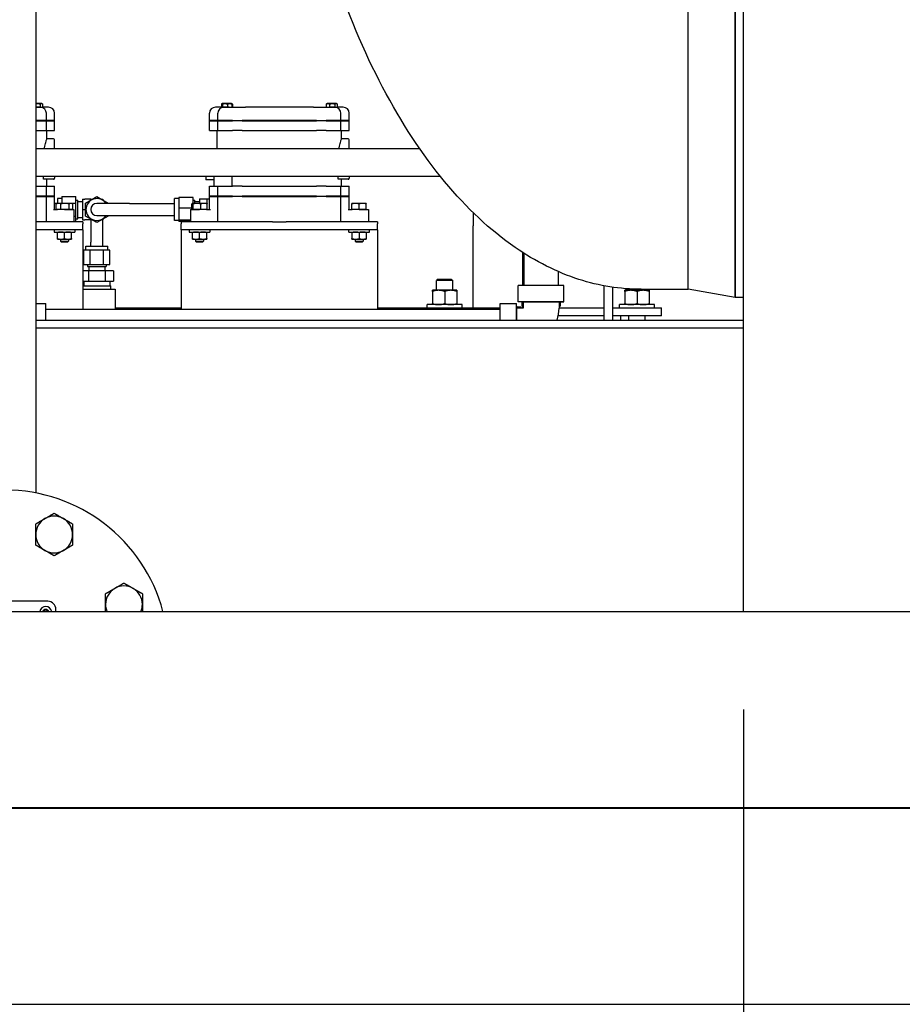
# Model space of a CAD drawing. Header units: inches. Extents: x 36 to 1719, y -84 to 1122.
# Tile 480 of 550: x 727 to 754, y 825 to 855. Entities that reach past the tile are written whole.
import ezdxf

# ---------------------------------------------------------------- set-up
doc = ezdxf.new("R2010")
doc.units = ezdxf.units.IN
doc.header["$LTSCALE"] = 48
doc.header["$MEASUREMENT"] = 0
doc.layers.add('Dimension (ANSI)', color=7, linetype='Continuous', lineweight=25)
doc.layers.add('Visible (ANSI)', color=7, linetype='Continuous', lineweight=30)
doc.styles.add('Note Text (ANSI)', font='tahoma.ttf')
doc.dimstyles.new('Architectural (ANSI)', dxfattribs={"dimscale": 48, "dimtxt": 0.125, "dimasz": 0.098425, "dimexe": 0.125, "dimexo": 0.0625, "dimgap": 0.031496, "dimtad": 0, "dimtih": 1, "dimtoh": 1, "dimdec": 4, "dimrnd": 1e-08, "dimzin": 3, "dimdsep": 46, "dimlunit": 4, "dimtxsty": 'Note Text (ANSI)', "dimcen": 0.09, "dimdle": 0.393701, "dimclrd": 256, "dimclre": 256, "dimclrt": 256, "dimadec": 0, "dimazin": 3, "dimtfac": 0.96, "dimtofl": 0, "dimtmove": 0, "dimatfit": 3, "dimfxl": 1, "dimfrac": 2, "dimtolj": 1, "dimtzin": 12, "dimlwd": -1, "dimlwe": -1, "dimarcsym": 0})

# ---------------------------------------------------------------- blocks, each defined once
blk = doc.blocks.new('*D15')
at = {"layer": 'Defpoints', "color": 0, "transparency": 16777216}
for p in [(1025.918, 851.171), (748.918, 837.215), (1025.918, 740.031)]:
    blk.add_point(p, dxfattribs=at)
at = {"layer": 'Dimension (ANSI)', "transparency": 16777216}
for p, q in [((1025.918, 848.171), (1025.918, 734.031)), ((748.918, 834.215), (748.918, 734.031)), ((753.642, 740.031), (875.572, 740.031)), ((1021.193, 740.031), (899.263, 740.031))]:
    blk.add_line(p, q, dxfattribs=at)
for points in [[(753.642, 740.818), (753.642, 739.243), (748.918, 740.031)], [(1021.193, 740.818), (1021.193, 739.243), (1025.918, 740.031)]]:
    blk.add_solid(points, dxfattribs=at)
at = {"layer": 'Dimension (ANSI)', "transparency": 16777216, "insert": (877.084, 743.156), "char_height": 6, "attachment_point": 1, "style": 'Note Text (ANSI)'}
blk.add_mtext('\\A1;23\'-1"', dxfattribs=at)
blk = doc.blocks.new('*D22')
at = {"layer": 'Defpoints', "color": 0, "transparency": 16777216}
for p in [(711.014, 998.553), (618.741, 762.991), (748.918, 762.991)]:
    blk.add_point(p, dxfattribs=at)
at = {"layer": 'Dimension (ANSI)', "transparency": 16777216}
for p, q in [((708.014, 998.553), (612.741, 998.553)), ((618.741, 993.828), (618.741, 898.072)), ((618.741, 767.716), (618.741, 887.473)), ((745.918, 762.991), (612.741, 762.991))]:
    blk.add_line(p, q, dxfattribs=at)
for points in [[(617.953, 993.828), (619.528, 993.828), (618.741, 998.553)], [(617.953, 767.716), (619.528, 767.716), (618.741, 762.991)]]:
    blk.add_solid(points, dxfattribs=at)
at = {"layer": 'Dimension (ANSI)', "transparency": 16777216, "insert": (599.018, 896.56), "char_height": 6, "attachment_point": 1, "style": 'Note Text (ANSI)'}
blk.add_mtext('\\A1;19\'-7 9/16"', dxfattribs=at)

msp = doc.modelspace()

# ---------------------------------------------------------------- linework, layer by layer
at = {"layer": 'Visible (ANSI)'}
for p, q in [((748.91768, 837.2154), (748.91768, 894.9914)), ((748.66966, 890.8039), (748.66966, 846.8039)), ((748.66966, 846.8039), (748.66966, 890.8039)), ((747.23253, 847.0539), (747.23253, 890.5539)), ((747.23253, 847.0539), (747.23253, 890.5539)), ((727.30656, 856.4239), (727.30656, 840.83282)), ((727.35609, 852.7304), (727.30656, 852.7304)), ((727.30656, 852.6164), (727.43963, 852.6164)), ((727.4497, 852.61604), (727.30656, 852.61604)), ((727.47571, 852.7304), (727.35609, 852.7304)), ((727.43963, 852.70794), (727.43963, 852.6164)), ((727.43963, 852.6164), (727.51179, 852.6164)), ((727.48985, 852.7304), (727.47571, 852.7304)), ((727.48985, 852.7304), (727.50552, 852.71473)), ((727.51179, 852.70794), (727.51179, 852.6164)), ((727.69018, 852.6164), (727.51179, 852.6164)), ((732.98939, 852.6164), (732.79518, 852.6164)), ((732.97358, 852.70794), (732.97358, 852.6164)), ((732.99507, 852.72995), (732.97985, 852.71473)), ((732.98939, 852.70794), (732.98939, 852.6164)), ((732.98939, 852.6164), (733.00253, 852.6164)), ((732.99552, 852.7304), (732.99507, 852.72995)), ((732.99596, 852.7304), (732.99552, 852.7304)), ((733.07817, 852.7304), (732.99596, 852.7304)), ((733.00253, 852.70794), (733.00253, 852.6164)), ((733.00253, 852.6164), (733.1538, 852.6164)), ((733.20599, 852.61604), (733.03566, 852.61604)), ((733.22287, 852.7304), (733.07817, 852.7304)), ((733.1538, 852.70794), (733.1538, 852.6164)), ((733.1538, 852.6164), (733.29193, 852.6164)), ((733.28581, 852.7304), (733.22287, 852.7304)), ((733.28581, 852.7304), (733.28625, 852.72995)), ((733.28625, 852.72995), (733.30147, 852.71473)), ((733.29193, 852.70794), (733.29193, 852.6164)), ((733.29193, 852.6164), (733.70432, 852.6164)), ((733.30774, 852.70794), (733.30774, 852.6164)), ((735.78105, 852.6164), (733.70432, 852.6164)), ((735.78105, 852.6164), (736.17762, 852.6164)), ((736.17762, 852.70794), (736.17762, 852.6164)), ((736.17762, 852.6164), (736.27254, 852.6164)), ((736.19956, 852.7304), (736.18389, 852.71473)), ((736.22508, 852.7304), (736.19956, 852.7304)), ((736.35609, 852.7304), (736.22508, 852.7304)), ((736.27254, 852.70794), (736.27254, 852.6164)), ((736.27254, 852.6164), (736.43963, 852.6164)), ((736.4497, 852.61604), (736.27937, 852.61604)), ((736.47571, 852.7304), (736.35609, 852.7304)), ((736.43963, 852.70794), (736.43963, 852.6164)), ((736.43963, 852.6164), (736.51179, 852.6164)), ((736.48985, 852.7304), (736.47571, 852.7304)), ((736.48985, 852.7304), (736.50552, 852.71473)), ((736.51179, 852.70794), (736.51179, 852.6164)), ((736.69018, 852.6164), (736.51179, 852.6164)), ((727.6257, 852.2094), (727.6257, 852.4289)), ((727.87768, 852.2094), (727.87768, 852.4289)), ((732.60768, 852.2094), (732.60768, 852.4289)), ((732.85966, 852.2094), (732.85966, 852.4289)), ((736.6257, 852.2094), (736.6257, 852.4289)), ((736.87768, 852.2094), (736.87768, 852.4289)), ((727.6257, 852.2094), (727.30656, 852.2094)), ((727.30656, 852.1994), (727.6257, 852.1994)), ((727.6157, 852.1994), (727.6257, 852.2094)), ((727.87768, 852.2094), (727.6257, 852.2094)), ((727.6257, 852.1994), (727.87768, 852.1994)), ((727.6257, 851.8999), (727.6257, 852.1994)), ((727.86768, 852.1994), (727.87768, 852.2094)), ((727.87768, 851.8999), (727.87768, 852.1994)), ((732.85966, 852.2094), (732.60768, 852.2094)), ((732.61768, 852.1994), (732.60768, 852.2094)), ((732.60768, 852.1994), (732.85966, 852.1994)), ((732.60768, 851.8999), (732.60768, 852.1994)), ((733.3155, 852.2094), (732.85966, 852.2094)), ((732.86966, 852.1994), (732.85966, 852.2094)), ((732.85966, 852.1994), (733.3155, 852.1994)), ((732.85966, 851.8999), (732.85966, 852.1994)), ((733.3155, 852.2094), (733.60435, 852.2094)), ((733.60435, 852.1994), (733.3155, 852.1994)), ((735.88102, 852.2094), (733.60435, 852.2094)), ((733.60435, 852.1994), (735.88102, 852.1994)), ((735.88102, 852.2094), (736.16986, 852.2094)), ((736.16986, 852.1994), (735.88102, 852.1994)), ((736.6257, 852.2094), (736.16986, 852.2094)), ((736.16986, 852.1994), (736.6257, 852.1994)), ((736.6157, 852.1994), (736.6257, 852.2094)), ((736.87768, 852.2094), (736.6257, 852.2094)), ((736.6257, 852.1994), (736.87768, 852.1994)), ((736.6257, 851.8999), (736.6257, 852.1994)), ((736.86768, 852.1994), (736.87768, 852.2094)), ((736.87768, 851.8999), (736.87768, 852.1994)), ((727.30656, 851.8999), (727.6257, 851.8999)), ((727.6257, 851.8999), (727.87768, 851.8999)), ((727.64018, 851.6484), (727.64018, 851.8999)), ((732.60768, 851.8999), (732.85966, 851.8999)), ((732.84518, 851.3439), (732.84518, 851.8999)), ((732.85966, 851.8999), (733.3155, 851.8999)), ((733.60435, 851.8999), (733.3155, 851.8999)), ((733.60435, 851.8999), (735.88102, 851.8999)), ((736.16986, 851.8999), (735.88102, 851.8999)), ((736.16986, 851.8999), (736.6257, 851.8999)), ((736.6257, 851.8999), (736.87768, 851.8999)), ((736.64018, 851.6484), (736.64018, 851.8999)), ((727.84638, 851.6484), (727.64018, 851.6484)), ((727.87768, 851.3439), (727.87768, 851.6171)), ((736.84638, 851.6484), (736.64018, 851.6484)), ((736.87768, 851.3439), (736.87768, 851.6171)), ((739.0345, 851.3439), (727.30656, 851.3439)), ((739.66089, 850.5039), (727.30656, 850.5039)), ((727.5343, 850.4132), (727.5343, 850.5039)), ((727.87768, 850.5039), (727.87768, 850.4445)), ((732.49468, 850.5039), (732.49468, 850.39765)), ((732.74268, 850.5039), (732.74268, 850.2054)), ((733.29042, 850.5039), (733.29042, 850.2054)), ((736.5343, 850.4132), (736.5343, 850.5039)), ((736.87768, 850.5039), (736.87768, 850.4445)), ((727.30656, 850.2054), (727.6257, 850.2054)), ((727.84638, 850.4132), (727.5343, 850.4132)), ((727.6257, 850.2054), (727.87768, 850.2054)), ((727.6257, 849.9024), (727.6257, 850.2054)), ((727.64018, 850.2054), (727.64018, 850.4132)), ((727.87768, 849.9024), (727.87768, 850.2054)), ((732.74268, 850.39765), (732.49468, 850.39765)), ((732.60768, 850.2054), (732.74268, 850.2054)), ((732.60768, 849.9024), (732.60768, 850.2054)), ((732.74268, 850.2054), (732.85966, 850.2054)), ((732.85966, 850.2054), (733.3155, 850.2054)), ((732.85966, 849.9024), (732.85966, 850.2054)), ((733.60435, 850.2054), (733.3155, 850.2054)), ((733.60435, 850.2054), (735.88102, 850.2054)), ((736.16986, 850.2054), (735.88102, 850.2054)), ((736.16986, 850.2054), (736.6257, 850.2054)), ((736.84638, 850.4132), (736.5343, 850.4132)), ((736.6257, 850.2054), (736.87768, 850.2054)), ((736.6257, 849.9024), (736.6257, 850.2054)), ((736.64018, 850.2054), (736.64018, 850.4132)), ((736.87768, 849.9024), (736.87768, 850.2054)), ((727.6257, 849.9024), (727.30656, 849.9024)), ((727.30656, 849.8924), (727.6257, 849.8924)), ((727.6157, 849.8924), (727.6257, 849.9024)), ((727.87768, 849.9024), (727.6257, 849.9024)), ((727.6257, 849.8924), (727.87768, 849.8924)), ((727.6257, 849.1164), (727.6257, 849.8924)), ((727.86768, 849.8924), (727.87768, 849.9024)), ((727.87768, 849.4914), (727.87768, 849.8924)), ((728.09367, 849.88861), (728.09367, 849.69001)), ((728.09367, 849.88861), (728.53068, 849.88861)), ((728.53068, 849.69001), (728.53068, 849.88861)), ((728.82368, 849.69001), (729.16768, 849.88861)), ((729.16768, 849.88861), (729.51168, 849.69001)), ((732.85966, 849.9024), (732.60768, 849.9024)), ((732.61768, 849.8924), (732.60768, 849.9024)), ((732.60768, 849.8924), (732.85966, 849.8924)), ((732.60768, 849.4914), (732.60768, 849.8924)), ((733.3155, 849.9024), (732.85966, 849.9024)), ((732.86966, 849.8924), (732.85966, 849.9024)), ((732.85966, 849.8924), (733.3155, 849.8924)), ((732.85966, 849.1164), (732.85966, 849.8924)), ((733.3155, 849.9024), (733.60435, 849.9024)), ((733.60435, 849.8924), (733.3155, 849.8924)), ((735.88102, 849.9024), (733.60435, 849.9024)), ((733.60435, 849.8924), (735.88102, 849.8924)), ((735.88102, 849.9024), (736.16986, 849.9024)), ((736.16986, 849.8924), (735.88102, 849.8924)), ((736.6257, 849.9024), (736.16986, 849.9024)), ((736.16986, 849.8924), (736.6257, 849.8924)), ((736.6157, 849.8924), (736.6257, 849.9024)), ((736.87768, 849.9024), (736.6257, 849.9024)), ((736.6257, 849.8924), (736.87768, 849.8924)), ((736.6257, 849.1164), (736.6257, 849.8924)), ((736.86768, 849.8924), (736.87768, 849.9024)), ((736.87768, 849.4914), (736.87768, 849.8924)), ((727.96031, 849.6789), (727.87768, 849.6789)), ((727.92781, 849.4914), (727.92781, 849.65984)), ((727.96118, 849.6794), (727.93575, 849.66472)), ((727.99784, 849.6794), (727.96118, 849.6794)), ((727.96768, 849.8254), (727.96768, 849.6794)), ((728.09367, 849.8254), (727.96768, 849.8254)), ((728.19406, 849.6794), (727.99784, 849.6794)), ((728.06787, 849.4914), (728.06787, 849.65984)), ((728.09367, 849.69001), (728.09367, 849.6794)), ((728.09367, 849.69001), (728.53068, 849.69001)), ((728.3764, 849.6794), (728.19406, 849.6794)), ((728.32024, 849.4914), (728.32024, 849.65984)), ((728.39918, 849.6794), (728.3764, 849.6794)), ((728.39918, 849.6794), (728.42461, 849.66472)), ((728.43255, 849.4914), (728.43255, 849.65984)), ((728.53068, 849.772), (728.58973, 849.772)), ((728.53068, 849.29279), (728.53068, 849.69001)), ((728.58973, 849.2108), (728.58973, 849.772)), ((728.58973, 849.7389), (728.72752, 849.7389)), ((728.72752, 849.804), (728.79688, 849.804)), ((728.72752, 849.804), (728.72752, 849.4914)), ((728.9872, 849.804), (728.79688, 849.804)), ((728.82368, 849.29279), (728.82368, 849.69001)), ((728.97025, 849.77462), (728.9872, 849.804)), ((728.9872, 849.804), (729.02112, 849.804)), ((730.16768, 849.6789), (729.16768, 849.6789)), ((729.31425, 849.804), (729.34816, 849.804)), ((729.34816, 849.804), (729.36512, 849.77462)), ((729.51168, 849.69001), (729.51168, 849.6789)), ((730.16768, 849.6789), (731.54268, 849.6789)), ((731.54268, 849.1574), (731.54268, 849.8254)), ((731.66867, 849.8254), (731.54268, 849.8254)), ((732.10568, 849.85319), (731.66867, 849.85319)), ((731.66867, 849.85319), (731.66867, 849.5303)), ((732.06966, 849.4914), (732.06966, 849.65984)), ((732.08618, 849.6794), (732.08366, 849.67795)), ((732.08867, 849.6794), (732.08618, 849.6794)), ((732.22544, 849.6794), (732.08867, 849.6794)), ((732.10568, 849.6794), (732.10568, 849.85319)), ((732.10568, 849.772), (732.16473, 849.772)), ((732.10768, 849.4914), (732.10768, 849.65984)), ((732.16473, 849.6794), (732.16473, 849.772)), ((732.16473, 849.7389), (732.30252, 849.7389)), ((732.44196, 849.6794), (732.22544, 849.6794)), ((732.30252, 849.82006), (732.54268, 849.82006)), ((732.30252, 849.82006), (732.30252, 849.6794)), ((732.34321, 849.4914), (732.34321, 849.65984)), ((732.52418, 849.6794), (732.44196, 849.6794)), ((732.52418, 849.6794), (732.5267, 849.67795)), ((732.5407, 849.4914), (732.5407, 849.65984)), ((732.54268, 849.52674), (732.54268, 849.82006)), ((732.60768, 849.8039), (732.54268, 849.8039)), ((737.07068, 849.6794), (736.96118, 849.6794)), ((736.96118, 849.4914), (736.96118, 849.65984)), ((737.28968, 849.6794), (737.07068, 849.6794)), ((737.18018, 849.4914), (737.18018, 849.65984)), ((737.39918, 849.6794), (737.28968, 849.6794)), ((737.39918, 849.4914), (737.39918, 849.65984)), ((727.8429, 849.4914), (727.96586, 849.4914)), ((727.99784, 849.4914), (727.92781, 849.4914)), ((727.96118, 849.4914), (727.96118, 849.4914)), ((728.18018, 849.4914), (727.96586, 849.4914)), ((728.06787, 849.4914), (727.99784, 849.4914)), ((728.19406, 849.4914), (728.06787, 849.4914)), ((728.18018, 849.4914), (728.46148, 849.4914)), ((728.32024, 849.4914), (728.19406, 849.4914)), ((728.3764, 849.4914), (728.32024, 849.4914)), ((728.43255, 849.4914), (728.3764, 849.4914)), ((728.39918, 849.4914), (728.39918, 849.4914)), ((728.46148, 849.4914), (728.46148, 849.1164)), ((728.46148, 849.29279), (728.53068, 849.29279)), ((728.53068, 849.1164), (728.53068, 849.29279)), ((728.72752, 849.4914), (728.72752, 849.1788)), ((728.72752, 849.4914), (728.79688, 849.4914)), ((728.80672, 849.4914), (728.79688, 849.4914)), ((728.80672, 849.4914), (728.82368, 849.52077)), ((728.82368, 849.46203), (728.80672, 849.4914)), ((729.16768, 849.09418), (728.82368, 849.29279)), ((729.16768, 849.3039), (730.16768, 849.3039)), ((729.51168, 849.29279), (729.16768, 849.09418)), ((729.51168, 849.3039), (729.51168, 849.29279)), ((730.16768, 849.3039), (731.54268, 849.3039)), ((732.06966, 849.5303), (731.66867, 849.5303)), ((731.66867, 849.5303), (731.66867, 849.1685)), ((732.02388, 849.4914), (732.30518, 849.4914)), ((732.02388, 849.4914), (732.02388, 849.1164)), ((732.08867, 849.4914), (732.06966, 849.4914)), ((732.08618, 849.4914), (732.08618, 849.4914)), ((732.10768, 849.4914), (732.08867, 849.4914)), ((732.22544, 849.4914), (732.10768, 849.4914)), ((732.34321, 849.4914), (732.22544, 849.4914)), ((732.5195, 849.4914), (732.30518, 849.4914)), ((732.44196, 849.4914), (732.34321, 849.4914)), ((732.5407, 849.4914), (732.44196, 849.4914)), ((732.5195, 849.4914), (732.64247, 849.4914)), ((732.52418, 849.4914), (732.52418, 849.4914)), ((732.5407, 849.52674), (732.54268, 849.52674)), ((732.54268, 849.4914), (732.54268, 849.52674)), ((736.8429, 849.4914), (736.96586, 849.4914)), ((737.07068, 849.4914), (736.96118, 849.4914)), ((736.96118, 849.4914), (736.96118, 849.4914)), ((737.18018, 849.4914), (736.96586, 849.4914)), ((737.18018, 849.4914), (737.07068, 849.4914)), ((737.18018, 849.4914), (737.46148, 849.4914)), ((737.28968, 849.4914), (737.18018, 849.4914)), ((737.39918, 849.4914), (737.28968, 849.4914)), ((737.39918, 849.4914), (737.39918, 849.4914)), ((737.46148, 849.4914), (737.46148, 849.1164)), ((740.66768, 849.39079), (740.66768, 848.9914)), ((728.74268, 849.1164), (727.30656, 849.1164)), ((728.53068, 849.2108), (728.58973, 849.2108)), ((728.58973, 849.2439), (728.72752, 849.2439)), ((728.72752, 849.1788), (728.79688, 849.1788)), ((728.74268, 849.1164), (728.74268, 849.0564)), ((728.74268, 848.8664), (728.74268, 849.0564)), ((728.9872, 849.1788), (728.79688, 849.1788)), ((728.9872, 849.1788), (728.97025, 849.20817)), ((728.98018, 849.1788), (728.98018, 848.4914)), ((729.02112, 849.1788), (728.9872, 849.1788)), ((729.34816, 849.1788), (729.31425, 849.1788)), ((729.36512, 849.20817), (729.34816, 849.1788)), ((729.35518, 848.4914), (729.35518, 849.19096)), ((731.66867, 849.1574), (731.54268, 849.1574)), ((732.02388, 849.1685), (731.66867, 849.1685)), ((731.66867, 849.1685), (731.66867, 849.1296)), ((732.02388, 849.1296), (731.66867, 849.1296)), ((734.53628, 849.1164), (731.74268, 849.1164)), ((731.74268, 849.1164), (731.74268, 849.0564)), ((731.74268, 848.8664), (731.74268, 849.0564)), ((734.53628, 849.1164), (734.94908, 849.1164)), ((737.74268, 849.1164), (734.94908, 849.1164)), ((737.74268, 849.1164), (737.74268, 849.0564)), ((737.74268, 848.8664), (737.74268, 849.0564)), ((740.66768, 846.4914), (740.66768, 848.9914)), ((728.74268, 848.8664), (727.30656, 848.8664)), ((727.86768, 848.8664), (727.86768, 848.8039)), ((727.86768, 848.8039), (728.49268, 848.8039)), ((727.96143, 848.60444), (727.96143, 848.78436)), ((728.18018, 848.60444), (728.18018, 848.78436)), ((728.39893, 848.60444), (728.39893, 848.78436)), ((728.49268, 848.8664), (728.49268, 848.8039)), ((728.74268, 848.8664), (728.74268, 848.4864)), ((737.74268, 848.8664), (731.74268, 848.8664)), ((731.74268, 848.8664), (731.74268, 848.4864)), ((731.99268, 848.8664), (731.99268, 848.8039)), ((731.99268, 848.8039), (732.61768, 848.8039)), ((732.08643, 848.60444), (732.08643, 848.78436)), ((732.30518, 848.60444), (732.30518, 848.78436)), ((732.52393, 848.60444), (732.52393, 848.78436)), ((732.61768, 848.8664), (732.61768, 848.8039)), ((736.86768, 848.8039), (736.86768, 848.8664)), ((736.86768, 848.8039), (737.49268, 848.8039)), ((736.96143, 848.78436), (736.96143, 848.60444)), ((737.18018, 848.78436), (737.18018, 848.60444)), ((737.39893, 848.78436), (737.39893, 848.60444)), ((737.49268, 848.8039), (737.49268, 848.8664)), ((737.74268, 848.8664), (737.74268, 848.4864)), ((727.96143, 848.5849), (728.07081, 848.5849)), ((728.05518, 848.5849), (728.05518, 848.52115)), ((728.05518, 848.52115), (728.30518, 848.52115)), ((728.08585, 848.4914), (728.05518, 848.52115)), ((728.07081, 848.5849), (728.28956, 848.5849)), ((728.27451, 848.4914), (728.08585, 848.4914)), ((728.27451, 848.4914), (728.30518, 848.52115)), ((728.28956, 848.5849), (728.39893, 848.5849)), ((728.30518, 848.5849), (728.30518, 848.52115)), ((728.74268, 848.4864), (728.74268, 846.4489)), ((728.83368, 848.3764), (729.50168, 848.3764)), ((728.83368, 848.25041), (728.83368, 848.3764)), ((728.98018, 848.3764), (728.98018, 848.4914)), ((729.35518, 848.3764), (729.35518, 848.4914)), ((729.50168, 848.25041), (729.50168, 848.3764)), ((731.74268, 848.4864), (731.74268, 846.4489)), ((732.08643, 848.5849), (732.19581, 848.5849)), ((732.18018, 848.5849), (732.18018, 848.52115)), ((732.18018, 848.52115), (732.43018, 848.52115)), ((732.21085, 848.4914), (732.18018, 848.52115)), ((732.19581, 848.5849), (732.41456, 848.5849)), ((732.39951, 848.4914), (732.21085, 848.4914)), ((732.39951, 848.4914), (732.43018, 848.52115)), ((732.41456, 848.5849), (732.52393, 848.5849)), ((732.43018, 848.5849), (732.43018, 848.52115)), ((736.96143, 848.5849), (737.07081, 848.5849)), ((737.05518, 848.5849), (737.05518, 848.52115)), ((737.05518, 848.52115), (737.30518, 848.52115)), ((737.08585, 848.4914), (737.05518, 848.52115)), ((737.07081, 848.5849), (737.28956, 848.5849)), ((737.27451, 848.4914), (737.08585, 848.4914)), ((737.27451, 848.4914), (737.30518, 848.52115)), ((737.28956, 848.5849), (737.39893, 848.5849)), ((737.30518, 848.5849), (737.30518, 848.52115)), ((737.74268, 848.4864), (737.74268, 846.4489)), ((728.77046, 847.8134), (728.77046, 848.25041)), ((728.96907, 848.25041), (728.77046, 848.25041)), ((728.96907, 847.8134), (728.96907, 848.25041)), ((729.36629, 848.25041), (728.96907, 848.25041)), ((729.5649, 848.25041), (729.36629, 848.25041)), ((729.36629, 847.8134), (729.36629, 848.25041)), ((729.5649, 847.8134), (729.5649, 848.25041)), ((742.16768, 848.18449), (742.16768, 847.1739)), ((742.21156, 848.15642), (742.21156, 847.1739)), ((728.77046, 847.8134), (728.96907, 847.8134)), ((728.88708, 847.8134), (728.88708, 847.75435)), ((728.96907, 847.8134), (729.36629, 847.8134)), ((729.36629, 847.8134), (729.5649, 847.8134)), ((729.44828, 847.8134), (729.44828, 847.75435)), ((728.91509, 847.61656), (728.74268, 847.61656)), ((728.88708, 847.75435), (729.44828, 847.75435)), ((728.91509, 847.61656), (728.91509, 847.3064)), ((729.42027, 847.61656), (728.91509, 847.61656)), ((728.92018, 847.75435), (728.92018, 847.61656)), ((729.41518, 847.75435), (729.41518, 847.61656)), ((729.42027, 847.61656), (729.42027, 847.3064)), ((729.67286, 847.61656), (729.42027, 847.61656)), ((729.67286, 847.61656), (729.67286, 847.3064)), ((743.26156, 847.59607), (743.26156, 847.1739)), ((728.74268, 847.3064), (728.91509, 847.3064)), ((728.77118, 847.3064), (728.77118, 847.1634)), ((728.91509, 847.3064), (729.42027, 847.3064)), ((729.42027, 847.3064), (729.67286, 847.3064)), ((729.56418, 847.3064), (729.56418, 847.1634)), ((739.58987, 847.3664), (739.54268, 847.32062)), ((740.04268, 847.32062), (739.54268, 847.32062)), ((739.54268, 847.0232), (739.54268, 847.32062)), ((739.58987, 847.3664), (739.99549, 847.3664)), ((739.99549, 847.3664), (740.04268, 847.32062)), ((740.04268, 847.0232), (740.04268, 847.32062)), ((743.43706, 847.1739), (742.03606, 847.1739)), ((742.03606, 846.6739), (742.03606, 847.1739)), ((743.43706, 846.6739), (743.43706, 847.1739)), ((728.74268, 847.1634), (729.59691, 847.1634)), ((728.74268, 847.0564), (729.72768, 847.0564)), ((729.59356, 847.0564), (729.59691, 847.1634)), ((729.72768, 847.0564), (729.72768, 846.4489)), ((739.60518, 847.0232), (739.41768, 847.0232)), ((739.41768, 846.9897), (739.41768, 846.61869)), ((739.98018, 847.0232), (739.60518, 847.0232)), ((739.79268, 846.9897), (739.79268, 846.61869)), ((740.16768, 847.0232), (739.98018, 847.0232)), ((740.16768, 846.9897), (740.16768, 846.61869)), ((744.66768, 846.1164), (744.66768, 847.15969)), ((744.91768, 847.11781), (744.91768, 846.1164)), ((745.48018, 847.0232), (745.29268, 847.0232)), ((745.29268, 846.9897), (745.29268, 846.61869)), ((745.41768, 847.0232), (745.41768, 847.06563)), ((745.85518, 847.0232), (745.48018, 847.0232)), ((745.66768, 846.9897), (745.66768, 846.61869)), ((745.79268, 847.0539), (747.23253, 847.0539)), ((746.04268, 847.0232), (745.85518, 847.0232)), ((745.91768, 847.0232), (745.91768, 847.0539)), ((746.04268, 846.9897), (746.04268, 846.61869)), ((748.66966, 846.8039), (747.23253, 847.0539)), ((727.30656, 846.6244), (727.60656, 846.6244)), ((727.60656, 846.1164), (727.60656, 846.6244)), ((740.32393, 846.5852), (739.26143, 846.5852)), ((739.26143, 846.4914), (739.26143, 846.5852)), ((740.32393, 846.4914), (740.32393, 846.5852)), ((741.48656, 846.1164), (741.48656, 846.6244)), ((741.48656, 846.6244), (741.98656, 846.6244)), ((741.98656, 846.1164), (741.98656, 846.6244)), ((742.00056, 846.4749), (741.98656, 846.6244)), ((743.43706, 846.6739), (742.03606, 846.6739)), ((742.18556, 846.6599), (742.03606, 846.6739)), ((742.14806, 846.66341), (742.14806, 846.5439)), ((743.28756, 846.6599), (742.18556, 846.6599)), ((742.18556, 846.6599), (742.18556, 846.4749)), ((743.28756, 846.6599), (743.43706, 846.6739)), ((743.28756, 846.6599), (743.28756, 846.4749)), ((743.32506, 846.66341), (743.32506, 846.5439)), ((746.19893, 846.5852), (745.13643, 846.5852)), ((745.13643, 846.4914), (745.13643, 846.5852)), ((746.19893, 846.4914), (746.19893, 846.5852)), ((748.91768, 846.8039), (748.66966, 846.8039)), ((727.60656, 846.4489), (741.48656, 846.4489)), ((729.72768, 846.4914), (731.74268, 846.4914)), ((737.74268, 846.4914), (741.48656, 846.4914)), ((742.11656, 846.5124), (741.99705, 846.5124)), ((742.00056, 846.1164), (742.00056, 846.4749)), ((742.18556, 846.4749), (742.00056, 846.4749)), ((742.11656, 846.5124), (742.11656, 846.4749)), ((742.12017, 846.4749), (742.11656, 846.5124)), ((742.11858, 846.4914), (742.18556, 846.4914)), ((742.14806, 846.5439), (742.18556, 846.5439)), ((742.18556, 846.54029), (742.14806, 846.5439)), ((742.16768, 846.54201), (742.16768, 846.4914)), ((743.28756, 846.5439), (743.32506, 846.5439)), ((743.28756, 846.54029), (743.32506, 846.5439)), ((743.28756, 846.4914), (744.66768, 846.4914)), ((744.91768, 846.4914), (746.41768, 846.4914)), ((746.41768, 846.2414), (746.41768, 846.4914)), ((727.30656, 846.1164), (748.91768, 846.1164)), ((744.66768, 846.2414), (743.26254, 846.2414)), ((746.41768, 846.2414), (744.91768, 846.2414)), ((745.16768, 846.2414), (745.16768, 846.1164)), ((745.41768, 846.1164), (745.41768, 846.2414)), ((745.91768, 846.1164), (745.91768, 846.2414)), ((748.91768, 845.8664), (727.30656, 845.8664)), ((727.66906, 837.5239), (725.04406, 837.5239)), ((727.91906, 837.2154), (727.91906, 837.2739)), ((721.34068, 837.2154), (780.35418, 837.2154)), ((721.34068, 831.2279), (780.35418, 831.2279)), ((721.34068, 831.2029), (780.35418, 831.2029)), ((721.34068, 825.2154), (780.35418, 825.2154))]:
    msp.add_line(p, q, dxfattribs=at)
for centre, radius, start, end in [((727.4382, 852.4289), 0.1875, 0, 86.483652), ((727.69018, 852.4289), 0.1875, 0, 90), ((732.79518, 852.4289), 0.1875, 90, 180), ((733.04716, 852.4289), 0.1875, 93.516348, 180), ((736.4382, 852.4289), 0.1875, 0, 86.483652), ((736.69018, 852.4289), 0.1875, 0, 90), ((727.84638, 851.6171), 0.0313, 0, 90), ((736.84638, 851.6171), 0.0313, 0, 90), ((727.84638, 850.4445), 0.0313, 270, 0), ((736.84638, 850.4445), 0.0313, 270, 0), ((729.16768, 849.4914), 0.334, 34.151097, 325.848903), ((729.16768, 849.4914), 0.1875, 90, 270), ((742.18556, 846.4749), 1.102, 341.015182, 0), ((726.35656, 835.9239), 5, 14.969214, 165.030786), ((727.86433, 839.56398), 0.5625, 120, 180), ((727.86433, 839.56398), 0.5625, 60, 120), ((727.86433, 839.56398), 0.5625, 0, 60), ((727.86433, 839.56398), 0.5625, 180, 240), ((727.86433, 839.56398), 0.5625, 300, 0), ((727.86433, 839.56398), 0.5625, 240, 300), ((729.99665, 837.43167), 0.5625, 120, 180), ((729.99665, 837.43167), 0.5625, 60, 120), ((729.99665, 837.43167), 0.5625, 0, 60), ((727.60656, 837.1739), 0.1875, 12.787358, 167.212642), ((727.60656, 837.1739), 0.1005, 24.389361, 155.610639), ((727.60656, 837.1739), 0.078, 32.144157, 147.855843), ((727.66906, 837.2739), 0.25, 0, 90), ((729.99665, 837.43167), 0.5625, 180, 202.611762), ((729.99665, 837.43167), 0.5625, 337.388238, 0)]:
    msp.add_arc(centre, radius, start, end, dxfattribs=at)
for points, knots in [([(745.79268, 847.0539), (745.15371, 847.0539), (744.51513, 847.15678), (743.22154, 847.5736), (742.56931, 847.90265), (741.18203, 848.85883), (740.46089, 849.53619), (739.10263, 851.17503), (738.46821, 852.14445), (737.32546, 854.31584), (736.81723, 855.51791), (736.31884, 856.99373), (736.25827, 857.1792), (736.19917, 857.3664)], [0, 0, 0, 0, 0.15974213, 0.15974213, 0.33187701, 0.33187701, 0.5428347, 0.5428347, 0.759799, 0.759799, 0.9767633, 0.9767633, 1.00760099, 1.00760099, 1.00760099, 1.00760099]), ([(727.4269, 852.61604), (727.42461, 852.61605), (727.42217, 852.61606), (727.41534, 852.61613), (727.41071, 852.61621), (727.40158, 852.61635), (727.39719, 852.6164), (727.39263, 852.6164)], [0.6262353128, 0.6262353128, 0.6262353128, 0.6262353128, 0.6447699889, 0.6447699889, 0.6752607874, 0.6752607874, 0.7010052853, 0.7010052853, 0.7010052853, 0.7010052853]), ([(733.09273, 852.6164), (733.09207, 852.6164), (733.09141, 852.6164), (733.08423, 852.61637), (733.07809, 852.61626), (733.06835, 852.61611), (733.06453, 852.61607), (733.06015, 852.61605), (733.05929, 852.61604), (733.05846, 852.61604)], [0.5508996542, 0.5508996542, 0.5508996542, 0.5508996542, 0.5546878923, 0.5546878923, 0.5922976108, 0.5922976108, 0.6194900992, 0.6194900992, 0.6262353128, 0.6262353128, 0.6262353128, 0.6262353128]), ([(733.20599, 852.61604), (733.20887, 852.61605), (733.21163, 852.61606), (733.21859, 852.61613), (733.22254, 852.61621), (733.22907, 852.61635), (733.23174, 852.6164), (733.23408, 852.6164)], [0.6262353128, 0.6262353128, 0.6262353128, 0.6262353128, 0.644769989, 0.644769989, 0.6752607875, 0.6752607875, 0.7010052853, 0.7010052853, 0.7010052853, 0.7010052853]), ([(736.25128, 852.6164), (736.25162, 852.6164), (736.25197, 852.6164), (736.25584, 852.61637), (736.26005, 852.61626), (736.26838, 852.61611), (736.27219, 852.61607), (736.27729, 852.61605), (736.27832, 852.61604), (736.27937, 852.61604)], [0.5508996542, 0.5508996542, 0.5508996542, 0.5508996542, 0.5546878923, 0.5546878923, 0.5922976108, 0.5922976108, 0.6194900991, 0.6194900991, 0.6262353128, 0.6262353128, 0.6262353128, 0.6262353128]), ([(736.4269, 852.61604), (736.42461, 852.61605), (736.42217, 852.61606), (736.41534, 852.61613), (736.41071, 852.61621), (736.40158, 852.61635), (736.39719, 852.6164), (736.39263, 852.6164)], [0.6262353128, 0.6262353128, 0.6262353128, 0.6262353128, 0.6447699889, 0.6447699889, 0.6752607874, 0.6752607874, 0.7010052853, 0.7010052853, 0.7010052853, 0.7010052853]), ([(727.56274, 851.34389), (727.56446, 851.35366), (727.56622, 851.36324), (727.57451, 851.40658), (727.58139, 851.43775), (727.5946, 851.49291), (727.60141, 851.51884), (727.61413, 851.56462), (727.62004, 851.58449), (727.62985, 851.61648), (727.63374, 851.62862), (727.63891, 851.64458), (727.64018, 851.6484), (727.64018, 851.6484)], [-8.82475816, -8.82475816, -8.82475816, -8.82475816, -8.7416591, -8.7416591, -8.44014922, -8.44014922, -8.1387723, -8.1387723, -7.83739539, -7.83739539, -7.53601848, -7.53601848, -7.23464156, -7.23464156, -7.23464156, -7.23464156]), ([(736.56274, 851.34389), (736.56446, 851.35366), (736.56622, 851.36324), (736.57451, 851.40658), (736.58139, 851.43775), (736.5946, 851.49291), (736.60141, 851.51884), (736.61413, 851.56462), (736.62004, 851.58449), (736.62985, 851.61648), (736.63374, 851.62862), (736.63891, 851.64458), (736.64018, 851.6484), (736.64018, 851.6484)], [-8.82475816, -8.82475816, -8.82475816, -8.82475816, -8.7416591, -8.7416591, -8.44014922, -8.44014922, -8.1387723, -8.1387723, -7.83739539, -7.83739539, -7.53601848, -7.53601848, -7.23464156, -7.23464156, -7.23464156, -7.23464156])]:
    msp.add_open_spline(points, degree=3, knots=knots, dxfattribs=at)
for points, weights in [([(727.30656, 852.72213), (727.33201, 852.7304), (727.35609, 852.7304)], [1.48601912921, 1.52833510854, 1.52833510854]), ([(727.35609, 852.7304), (727.39486, 852.7304), (727.43963, 852.70794)], [1.52833510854, 1.52833510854, 1.41860558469]), ([(727.43963, 852.70794), (727.45896, 852.7304), (727.47571, 852.7304)], [1.41860558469, 1.52833510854, 1.52833510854]), ([(727.47571, 852.7304), (727.49245, 852.7304), (727.51179, 852.70794)], [1.52833510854, 1.52833510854, 1.41860558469]), ([(732.97358, 852.70794), (732.98314, 852.71639), (732.99193, 852.72157)], [1.41860558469, 1.45797452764, 1.48321861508]), ([(732.97985, 852.71473), (732.97678, 852.71166), (732.97358, 852.70794)], [1.45007010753, 1.43566374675, 1.41860558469]), ([(732.98939, 852.70794), (732.99291, 852.7304), (732.99596, 852.7304)], [1.41860558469, 1.52833510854, 1.52833510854]), ([(732.99596, 852.7304), (732.99901, 852.7304), (733.00253, 852.70794)], [1.52833510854, 1.52833510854, 1.41860558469]), ([(733.00253, 852.70794), (733.04307, 852.7304), (733.07817, 852.7304)], [1.41860558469, 1.52833510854, 1.52833510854]), ([(733.07817, 852.7304), (733.11327, 852.7304), (733.1538, 852.70794)], [1.52833510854, 1.52833510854, 1.41860558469]), ([(733.1538, 852.70794), (733.19082, 852.7304), (733.22287, 852.7304)], [1.41860558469, 1.52833510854, 1.52833510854]), ([(733.22287, 852.7304), (733.25492, 852.7304), (733.29193, 852.70794)], [1.52833510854, 1.52833510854, 1.41860558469]), ([(733.29193, 852.70794), (733.28889, 852.72731), (733.28625, 852.72995)], [1.41860558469, 1.512252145, 1.52597784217]), ([(733.28841, 852.72528), (733.29755, 852.71978), (733.30774, 852.70794)], [1.50184542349, 1.47442128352, 1.41860558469]), ([(736.17762, 852.70794), (736.20306, 852.7304), (736.22508, 852.7304)], [1.41860558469, 1.52833510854, 1.52833510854]), ([(736.18389, 852.71473), (736.18082, 852.71166), (736.17762, 852.70794)], [1.45007010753, 1.43566374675, 1.41860558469]), ([(736.22508, 852.7304), (736.24711, 852.7304), (736.27254, 852.70794)], [1.52833510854, 1.52833510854, 1.41860558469]), ([(736.27254, 852.70794), (736.31731, 852.7304), (736.35609, 852.7304)], [1.41860558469, 1.52833510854, 1.52833510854]), ([(736.35609, 852.7304), (736.39486, 852.7304), (736.43963, 852.70794)], [1.52833510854, 1.52833510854, 1.41860558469]), ([(736.43963, 852.70794), (736.45896, 852.7304), (736.47571, 852.7304)], [1.41860558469, 1.52833510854, 1.52833510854]), ([(736.47571, 852.7304), (736.49245, 852.7304), (736.51179, 852.70794)], [1.52833510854, 1.52833510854, 1.41860558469]), ([(727.99784, 849.6794), (727.96534, 849.6794), (727.92781, 849.65984)], [1, 1.0379548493, 1]), ([(727.92781, 849.65984), (727.93185, 849.66247), (727.93575, 849.66472)], [1, 1.00493206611, 1.00858233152]), ([(728.06787, 849.65984), (728.03034, 849.6794), (727.99784, 849.6794)], [1, 1.0379548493, 1]), ([(728.19406, 849.6794), (728.1355, 849.6794), (728.06787, 849.65984)], [1, 1.0379548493, 1]), ([(728.32024, 849.65984), (728.25262, 849.6794), (728.19406, 849.6794)], [1, 1.0379548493, 1]), ([(728.3764, 849.6794), (728.35034, 849.6794), (728.32024, 849.65984)], [1, 1.0379548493, 1]), ([(728.43255, 849.65984), (728.40246, 849.6794), (728.3764, 849.6794)], [1, 1.0379548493, 1]), ([(732.08867, 849.6794), (732.07985, 849.6794), (732.06966, 849.65984)], [1, 1.0379548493, 1]), ([(732.10768, 849.65984), (732.0975, 849.6794), (732.08867, 849.6794)], [1, 1.0379548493, 1]), ([(732.22544, 849.6794), (732.17079, 849.6794), (732.10768, 849.65984)], [1, 1.0379548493, 1]), ([(732.34321, 849.65984), (732.2801, 849.6794), (732.22544, 849.6794)], [1, 1.0379548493, 1]), ([(732.44196, 849.6794), (732.39613, 849.6794), (732.34321, 849.65984)], [1, 1.0379548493, 1]), ([(732.5407, 849.65984), (732.48778, 849.6794), (732.44196, 849.6794)], [1, 1.0379548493, 1]), ([(732.5267, 849.67795), (732.53324, 849.67417), (732.5407, 849.65984)], [1.01512443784, 1.02752843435, 1]), ([(736.96118, 849.65984), (736.96118, 849.6794), (736.96118, 849.6794)], [1, 1.0379548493, 1]), ([(737.07068, 849.6794), (737.01986, 849.6794), (736.96118, 849.65984)], [1, 1.0379548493, 1]), ([(737.18018, 849.65984), (737.1215, 849.6794), (737.07068, 849.6794)], [1, 1.0379548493, 1]), ([(737.28968, 849.6794), (737.23886, 849.6794), (737.18018, 849.65984)], [1, 1.0379548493, 1]), ([(737.39918, 849.65984), (737.3405, 849.6794), (737.28968, 849.6794)], [1, 1.0379548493, 1]), ([(737.39918, 849.6794), (737.39918, 849.6794), (737.39918, 849.65984)], [1, 1.0379548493, 1]), ([(727.96143, 848.78436), (727.96143, 848.8039), (727.96143, 848.8039)], [1, 1.0379548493, 1]), ([(728.07081, 848.8039), (728.02005, 848.8039), (727.96143, 848.78436)], [1, 1.0379548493, 1]), ([(728.18018, 848.78436), (728.12157, 848.8039), (728.07081, 848.8039)], [1, 1.0379548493, 1]), ([(728.28956, 848.8039), (728.2388, 848.8039), (728.18018, 848.78436)], [1, 1.0379548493, 1]), ([(728.39893, 848.78436), (728.34032, 848.8039), (728.28956, 848.8039)], [1, 1.0379548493, 1]), ([(728.39893, 848.8039), (728.39893, 848.8039), (728.39893, 848.78436)], [1, 1.0379548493, 1]), ([(732.08643, 848.78436), (732.08643, 848.8039), (732.08643, 848.8039)], [1, 1.0379548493, 1]), ([(732.19581, 848.8039), (732.14505, 848.8039), (732.08643, 848.78436)], [1, 1.0379548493, 1]), ([(732.30518, 848.78436), (732.24657, 848.8039), (732.19581, 848.8039)], [1, 1.0379548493, 1]), ([(732.41456, 848.8039), (732.3638, 848.8039), (732.30518, 848.78436)], [1, 1.0379548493, 1]), ([(732.52393, 848.78436), (732.46532, 848.8039), (732.41456, 848.8039)], [1, 1.0379548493, 1]), ([(732.52393, 848.8039), (732.52393, 848.8039), (732.52393, 848.78436)], [1, 1.0379548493, 1]), ([(736.96143, 848.78436), (736.96143, 848.8039), (736.96143, 848.8039)], [1, 1.0379548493, 1]), ([(737.07081, 848.8039), (737.02005, 848.8039), (736.96143, 848.78436)], [1, 1.0379548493, 1]), ([(737.18018, 848.78436), (737.12157, 848.8039), (737.07081, 848.8039)], [1, 1.0379548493, 1]), ([(737.28956, 848.8039), (737.2388, 848.8039), (737.18018, 848.78436)], [1, 1.0379548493, 1]), ([(737.39893, 848.78436), (737.34032, 848.8039), (737.28956, 848.8039)], [1, 1.0379548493, 1]), ([(737.39893, 848.8039), (737.39893, 848.8039), (737.39893, 848.78436)], [1, 1.0379548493, 1]), ([(727.96143, 848.60444), (728.02005, 848.5849), (728.07081, 848.5849)], [1, 1.0379548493, 1]), ([(727.96143, 848.5849), (727.96143, 848.5849), (727.96143, 848.60444)], [1, 1.0379548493, 1]), ([(728.07081, 848.5849), (728.12157, 848.5849), (728.18018, 848.60444)], [1, 1.0379548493, 1]), ([(728.18018, 848.60444), (728.2388, 848.5849), (728.28956, 848.5849)], [1, 1.0379548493, 1]), ([(728.28956, 848.5849), (728.34032, 848.5849), (728.39893, 848.60444)], [1, 1.0379548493, 1]), ([(728.39893, 848.60444), (728.39893, 848.5849), (728.39893, 848.5849)], [1, 1.0379548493, 1]), ([(732.08643, 848.60444), (732.14505, 848.5849), (732.19581, 848.5849)], [1, 1.0379548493, 1]), ([(732.08643, 848.5849), (732.08643, 848.5849), (732.08643, 848.60444)], [1, 1.0379548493, 1]), ([(732.19581, 848.5849), (732.24657, 848.5849), (732.30518, 848.60444)], [1, 1.0379548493, 1]), ([(732.30518, 848.60444), (732.3638, 848.5849), (732.41456, 848.5849)], [1, 1.0379548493, 1]), ([(732.41456, 848.5849), (732.46532, 848.5849), (732.52393, 848.60444)], [1, 1.0379548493, 1]), ([(732.52393, 848.60444), (732.52393, 848.5849), (732.52393, 848.5849)], [1, 1.0379548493, 1]), ([(736.96143, 848.60444), (737.02005, 848.5849), (737.07081, 848.5849)], [1, 1.0379548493, 1]), ([(736.96143, 848.5849), (736.96143, 848.5849), (736.96143, 848.60444)], [1, 1.0379548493, 1]), ([(737.07081, 848.5849), (737.12157, 848.5849), (737.18018, 848.60444)], [1, 1.0379548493, 1]), ([(737.18018, 848.60444), (737.2388, 848.5849), (737.28956, 848.5849)], [1, 1.0379548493, 1]), ([(737.28956, 848.5849), (737.34032, 848.5849), (737.39893, 848.60444)], [1, 1.0379548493, 1]), ([(737.39893, 848.60444), (737.39893, 848.5849), (737.39893, 848.5849)], [1, 1.0379548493, 1]), ([(739.41768, 846.9897), (739.41768, 847.0232), (739.41768, 847.0232)], [1, 1.0379548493, 1]), ([(739.60518, 847.0232), (739.51816, 847.0232), (739.41768, 846.9897)], [1, 1.0379548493, 1]), ([(739.79268, 846.9897), (739.6922, 847.0232), (739.60518, 847.0232)], [1, 1.0379548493, 1]), ([(739.98018, 847.0232), (739.89316, 847.0232), (739.79268, 846.9897)], [1, 1.0379548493, 1]), ([(740.16768, 846.9897), (740.0672, 847.0232), (739.98018, 847.0232)], [1, 1.0379548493, 1]), ([(740.16768, 847.0232), (740.16768, 847.0232), (740.16768, 846.9897)], [1, 1.0379548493, 1]), ([(745.29268, 846.9897), (745.29268, 847.0232), (745.29268, 847.0232)], [1, 1.0379548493, 1]), ([(745.48018, 847.0232), (745.39316, 847.0232), (745.29268, 846.9897)], [1, 1.0379548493, 1]), ([(745.66768, 846.9897), (745.5672, 847.0232), (745.48018, 847.0232)], [1, 1.0379548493, 1]), ([(745.85518, 847.0232), (745.76816, 847.0232), (745.66768, 846.9897)], [1, 1.0379548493, 1]), ([(746.04268, 846.9897), (745.9422, 847.0232), (745.85518, 847.0232)], [1, 1.0379548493, 1]), ([(746.04268, 847.0232), (746.04268, 847.0232), (746.04268, 846.9897)], [1, 1.0379548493, 1]), ([(739.41768, 846.61869), (739.51816, 846.5852), (739.60518, 846.5852)], [1, 1.0379548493, 1]), ([(739.41768, 846.5852), (739.41768, 846.5852), (739.41768, 846.61869)], [1, 1.0379548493, 1]), ([(739.60518, 846.5852), (739.6922, 846.5852), (739.79268, 846.61869)], [1, 1.0379548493, 1]), ([(739.79268, 846.61869), (739.89316, 846.5852), (739.98018, 846.5852)], [1, 1.0379548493, 1]), ([(739.98018, 846.5852), (740.0672, 846.5852), (740.16768, 846.61869)], [1, 1.0379548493, 1]), ([(740.16768, 846.61869), (740.16768, 846.5852), (740.16768, 846.5852)], [1, 1.0379548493, 1]), ([(745.29268, 846.61869), (745.39316, 846.5852), (745.48018, 846.5852)], [1, 1.0379548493, 1]), ([(745.29268, 846.5852), (745.29268, 846.5852), (745.29268, 846.61869)], [1, 1.0379548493, 1]), ([(745.48018, 846.5852), (745.5672, 846.5852), (745.66768, 846.61869)], [1, 1.0379548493, 1]), ([(745.66768, 846.61869), (745.76816, 846.5852), (745.85518, 846.5852)], [1, 1.0379548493, 1]), ([(745.85518, 846.5852), (745.9422, 846.5852), (746.04268, 846.61869)], [1, 1.0379548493, 1]), ([(746.04268, 846.61869), (746.04268, 846.5852), (746.04268, 846.5852)], [1, 1.0379548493, 1]), ([(727.30183, 839.88874), (727.45255, 839.97576), (727.58308, 840.05112)], [1, 1.0379548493, 1]), ([(727.58308, 840.05112), (727.71361, 840.12648), (727.86433, 840.2135)], [1, 1.0379548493, 1]), ([(727.86433, 840.2135), (728.01505, 840.12648), (728.14558, 840.05112)], [1, 1.0379548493, 1]), ([(728.14558, 840.05112), (728.27611, 839.97576), (728.42683, 839.88874)], [1, 1.0379548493, 1]), ([(727.30183, 839.56398), (727.30183, 839.7147), (727.30183, 839.88874)], [1, 1.0379548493, 1]), ([(728.42683, 839.88874), (728.42683, 839.7147), (728.42683, 839.56398)], [1, 1.0379548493, 1]), ([(727.30183, 839.23922), (727.30183, 839.41326), (727.30183, 839.56398)], [1, 1.0379548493, 1]), ([(728.42683, 839.56398), (728.42683, 839.41326), (728.42683, 839.23922)], [1, 1.0379548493, 1]), ([(727.58308, 839.07684), (727.45255, 839.1522), (727.30183, 839.23922)], [1, 1.0379548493, 1]), ([(727.86433, 838.91446), (727.71361, 839.00148), (727.58308, 839.07684)], [1, 1.0379548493, 1]), ([(728.14558, 839.07684), (728.01505, 839.00148), (727.86433, 838.91446)], [1, 1.0379548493, 1]), ([(728.42683, 839.23922), (728.27611, 839.1522), (728.14558, 839.07684)], [1, 1.0379548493, 1]), ([(729.43415, 837.75643), (729.58487, 837.84345), (729.7154, 837.91881)], [1, 1.0379548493, 1]), ([(729.7154, 837.91881), (729.84592, 837.99417), (729.99665, 838.08119)], [1, 1.0379548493, 1]), ([(729.99665, 838.08119), (730.14737, 837.99417), (730.2779, 837.91881)], [1, 1.0379548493, 1]), ([(730.2779, 837.91881), (730.40842, 837.84345), (730.55915, 837.75643)], [1, 1.0379548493, 1]), ([(729.43415, 837.43167), (729.43415, 837.58239), (729.43415, 837.75643)], [1, 1.0379548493, 1]), ([(730.55915, 837.75643), (730.55915, 837.58239), (730.55915, 837.43167)], [1, 1.0379548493, 1]), ([(729.43415, 837.2154), (729.43415, 837.32726), (729.43415, 837.43167)], [1.01638633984, 1.02598970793, 1]), ([(730.55915, 837.43167), (730.55915, 837.32726), (730.55915, 837.2154)], [1, 1.02598970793, 1.01638633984])]:
    msp.add_rational_spline(points, weights, degree=2, dxfattribs=at)

# ---------------------------------------------------------------- dimensions: what is measured, and where the dimension line sits
at = {"layer": 'Dimension (ANSI)'}
dim = msp.add_linear_dim(base=(618.7408, 762.9914), p1=(711.01418, 998.5529), p2=(748.91768, 762.9914), angle=270, dimstyle='Architectural (ANSI)', override={"dimgap": 0.031496, "dimdec": 4, "dimlfac": 1, "dimtol": 0, "dimlim": 0, "dimtp": 0, "dimtm": 0, "dimtdec": 2, "dimatfit": 1}, dxfattribs=at)
dim.commit()
dim.dimension.update_dxf_attribs({"geometry": '*D22', "text_midpoint": (618.7408, 892.77215), "dimtype": 160})
dim = msp.add_linear_dim(base=(1025.91768, 740.03077), p1=(748.91768, 837.2154), p2=(1025.91768, 851.17131), dimstyle='Architectural (ANSI)', override={"dimgap": 0.031496, "dimtih": 0, "dimtoh": 0, "dimdec": 4, "dimlfac": 1, "dimtol": 0, "dimlim": 0, "dimtp": 0, "dimtm": 0, "dimtdec": 2, "dimatfit": 1}, dxfattribs=at)
dim.commit()
dim.dimension.update_dxf_attribs({"geometry": '*D15', "text_midpoint": (887.41768, 740.03077), "dimtype": 160})

doc.saveas('drawing.dxf')
